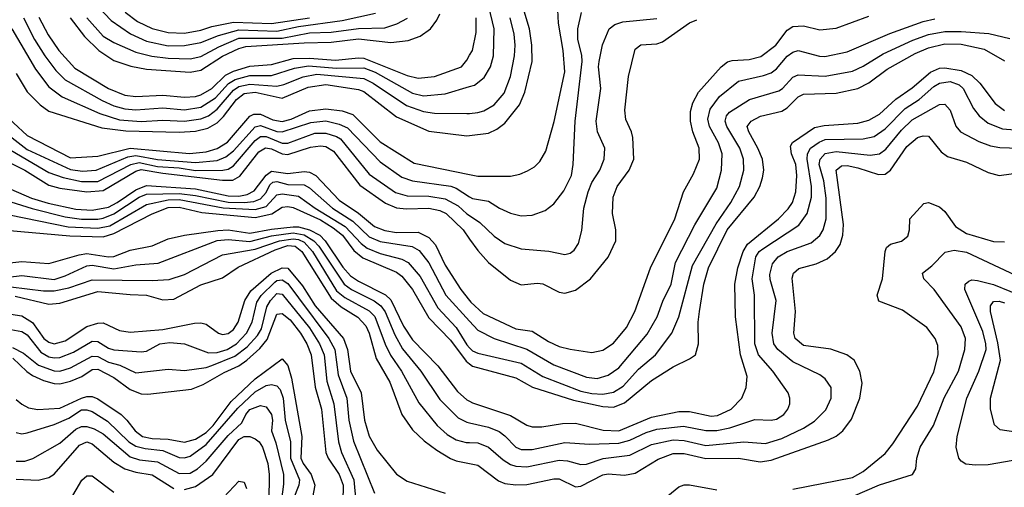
# Model space of a CAD drawing. Header units: inches. Extents: x 884549 to 1028252, y 526810 to 653624.
# Tile 864 of 1056: x 988343 to 991969, y 624643 to 626363. Entities that reach past the tile are written whole.
import ezdxf

# ---------------------------------------------------------------- set-up
doc = ezdxf.new("R2010")
doc.units = ezdxf.units.IN
doc.header["$MEASUREMENT"] = 0
doc.layers.add('A9682', color=7, linetype='Continuous')
doc.layers.add('A9692', color=7, linetype='Continuous')

msp = doc.modelspace()

# ---------------------------------------------------------------- linework, layer by layer
at = {"layer": 'A9682', "color": 5}
for points, elevation in [([(988631.7, 626410), (988679.9, 626359.9), (988750.8, 626310.8), (988810, 626283.8), (988890, 626267.5), (988950, 626268.8), (989010, 626279.3), (989074.6, 626305.4), (989150, 626326.4), (989290, 626320.8), (989370, 626338.7), (989530, 626360.5), (989653.1, 626386.9)], 3260), ([(988731.2, 626391.2), (988776.7, 626356.7), (988830.6, 626330.6), (988890, 626315.7), (988950, 626313.9), (989010, 626324.5), (989050, 626338.3), (989130, 626354), (989270, 626349.6), (989410, 626370.3)], 3280), ([(988356.1, 626370), (988397.7, 626290), (988435.4, 626230), (988476.2, 626176.2), (988510, 626142.2), (988646.3, 626066.3), (988690, 626046.7), (988730, 626035.5), (988770, 626032.1), (988870, 626038.6), (988950, 626031.8), (989010, 626041.7), (989064.4, 626075.6), (989111.4, 626128.6), (989136.3, 626143.7), (989190, 626158.2), (989270, 626157.7), (989355, 626185), (989406.1, 626193.9), (989510, 626184.6), (989610, 626186.3), (989651.7, 626170), (989790, 626092.8), (989830, 626083.4), (989910, 626090.8), (990000, 626117.5)], 3160), ([(988413, 626373), (988447.9, 626307.9), (988487, 626250), (988545.4, 626185.4), (988670, 626109.8), (988730, 626085.9), (988770, 626080.4), (988870, 626085.1), (988950, 626078), (988990, 626081.1), (989010, 626087.3), (989050, 626110), (989101.1, 626158.9), (989130, 626173.5), (989190, 626192.5), (989270, 626198.3), (989350, 626220.4), (989410, 626221.6), (989506.3, 626213.7), (989590, 626223.4), (989610, 626221.7), (989770, 626158.4), (989810, 626147.5), (989870, 626154.8), (989970, 626189.6), (989990, 626214.3), (990000, 626232.2)], 3180), ([(988528.4, 626370), (988581.5, 626301.5), (988633.7, 626250), (988690, 626213.6), (988752.4, 626192.4), (988810, 626181.8), (988970, 626169.8), (989010, 626177.8), (989090, 626229.3), (989150, 626257.7), (989175.3, 626264.7), (989390, 626278.5), (989490, 626280.4), (989590, 626292.8), (989710, 626278.9), (989773.1, 626286.9), (989817.8, 626302.2), (989855.6, 626330), (989879, 626361), (989890, 626384.7)], 3220), ([(988589.7, 626369.7), (988650, 626302.8), (988690, 626279.6), (988770, 626243.8), (988829.2, 626229.2), (988890, 626221.6), (988970, 626218.9), (989010, 626227.7), (989076.3, 626263.7), (989150, 626294.9), (989310, 626295.6), (989410, 626315), (989490, 626317.7), (989590.7, 626330.7), (989687.2, 626332.8), (989731.8, 626348.1), (989771.4, 626368.6)], 3240), ([(988313.3, 626330), (988400.7, 626180.7), (988450, 626116.6), (988499.4, 626079.4), (988638.4, 626018.4), (988710, 625995.1), (988790, 625989.1), (988870, 625993.6), (988950, 625990.2), (989010, 625998.3), (989037.8, 626010), (989070, 626033.8), (989130, 626104.2), (989150, 626117.1), (989190, 626126), (989290, 626118.7), (989315.8, 626124.2), (989386.5, 626153.5), (989437, 626163), (989610, 626147.3), (989644.8, 626130), (989767.7, 626047.7), (989830, 626026), (989870, 626019.6), (989990, 626017.5), (990000, 626018.5)], 3140), ([(988330, 626165), (988370, 626097.7), (988418.5, 626050), (988450, 626026.9), (988645.8, 625965.8), (988734, 625954), (988930, 625949.2), (988990, 625952.7), (989035.4, 625964.6), (989070, 625984), (989093.4, 626006.6), (989141.1, 626070), (989170, 626091.8), (989210, 626096.4), (989310, 626074.9), (989404.9, 626115.1), (989470, 626124.5), (989590, 626106.9), (989610, 626099.5), (989730, 626005.3), (989850, 625952.8), (989990, 625935.6), (990000, 625936.9)], 3120), ([(988268.6, 626030), (988370, 625936.6), (988530, 625854.8), (988630, 625861.5), (988750, 625890.3), (988968.6, 625871.4), (989030, 625876.9), (989070, 625888.9), (989107.8, 625912.2), (989190, 626008.2), (989205, 626015), (989230, 626015.2), (989275.2, 625995.2), (989310, 625988.7), (989342.8, 625997.2), (989410, 626027.6), (989470, 626035.8), (989530, 626027.7), (989570, 626014.5), (989670, 625913.5), (989795.3, 625835.3), (990000, 625793.1)], 3080), ([(988209.4, 626009.4), (988370, 625885.9), (988530, 625811.5), (988574, 625806), (988624.2, 625810), (988741.5, 625858.5), (988770, 625863.8), (988850, 625849.2), (988990, 625837.5), (989070, 625845.4), (989101.7, 625858.3), (989130, 625880.4), (989210, 625969.6), (989230, 625973.8), (989290, 625952.3), (989310, 625950.4), (989415.1, 625984.9), (989470, 625990.5), (989519.3, 625979.3), (989550, 625965.3), (989670, 625839.7), (989750, 625783.5), (989790, 625770.1), (989930.9, 625750.9), (989950, 625743.7), (990000, 625711.5)], 3060), ([(988310, 625883.1), (988450, 625801.4), (988502.8, 625782.8), (988570, 625768.4), (988630, 625767.6), (988752.1, 625830), (988782.5, 625837.5), (988850, 625823.1), (988930, 625818.1), (988990, 625808.3), (989090.7, 625809.3), (989110, 625813.6), (989130, 625825), (989210, 625919), (989230, 625933.8), (989250, 625933.1), (989310, 625908.4), (989330, 625909.2), (989430, 625945.4), (989470, 625946.1), (989510, 625934), (989524.3, 625924.3), (989630, 625794.6), (989726.8, 625726.8), (989770, 625715.6), (989850, 625713.8), (989910, 625703.9), (989958.1, 625678.1), (989990, 625649.2), (990000, 625642.4)], 3040), ([(988310, 625835.5), (988361.7, 625810), (988450, 625754.9), (988490, 625743.6), (988590, 625730.4), (988650, 625735.3), (988770, 625805.6), (988790, 625811.6), (988870, 625797.9), (989090, 625772.5), (989127.4, 625772.6), (989152.9, 625787.1), (989223.5, 625876.5), (989248.5, 625891.5), (989270, 625888), (989310, 625869.2), (989330, 625867.2), (989414, 625894), (989450, 625898.8), (989470, 625896.6), (989498.9, 625878.9), (989594.9, 625754.9), (989690, 625688.4), (989731.1, 625671.1), (989767.5, 625667.5), (989850, 625670), (989890, 625661.4), (989913.2, 625650), (989975.7, 625590), (990000, 625555.7)], 3020), ([(988310, 625739.4), (988386.4, 625706.4), (988448, 625688), (988550, 625665.9), (988610, 625662.9), (988670, 625673.5), (988701.5, 625690), (988770, 625737.6), (988810, 625753.4), (988990, 625740.3), (989110, 625714.8), (989150, 625713.3), (989180.2, 625719.8), (989206.8, 625733.2), (989250, 625791.7), (989270, 625805.8), (989330, 625797.6), (989390, 625804.5), (989410, 625802.5), (989433.9, 625790), (989518.8, 625698.8), (989590.7, 625650.7), (989650, 625601.8), (989687.9, 625587.9), (989730, 625580.5), (989810, 625581.6), (989850, 625562.3), (989874.3, 625534.3), (989910, 625460.4), (989968.1, 625370), (990000, 625329.5)], 2980), ([(988270, 625705), (988388.4, 625668.4), (988510, 625638.2), (988570, 625629), (988630, 625629.3), (988650, 625632.4), (988690, 625648.4), (988782.8, 625710), (988810, 625721.4), (988930, 625723.4), (988990, 625716.2), (989110, 625692.3), (989169.5, 625690.5), (989205.6, 625694.4), (989230, 625704), (989250, 625727.7), (989264.1, 625755.9), (989275, 625765), (989290, 625768.4), (989330, 625757), (989390, 625755.9), (989410, 625744.5), (989494.2, 625670), (989570, 625621.3), (989630, 625563.7), (989670, 625547.3), (989788.6, 625528.6), (989814.2, 625514.2), (989850, 625468.1), (989912.8, 625350), (990000, 625253.7)], 2960), ([(988250, 625656.8), (988521.5, 625601.5), (988630, 625595.7), (988674.8, 625605.2), (988810, 625683), (988890, 625700.9), (988930, 625701), (989091.5, 625671.5), (989210, 625664.4), (989250, 625675.7), (989290, 625719.1), (989310, 625722.5), (989370, 625713.9), (989430.8, 625670), (989541.9, 625601.9), (989599.8, 625539.8), (989622.4, 625522.4), (989670, 625502.9), (989750, 625482.6), (989773.6, 625470), (989817.9, 625417.8), (989883, 625303), (989950.4, 625230.4), (989990, 625167), (990000, 625155.9)], 2940), ([(988291.2, 625588.8), (988527.4, 625567.4), (988650, 625564.7), (988690, 625575.9), (988830, 625649.1), (988890, 625672), (988930, 625673), (989013.9, 625653.9), (989210, 625635.3), (989271.3, 625648.7), (989310, 625673.8), (989330, 625676.4), (989350, 625671.9), (989450, 625626.8), (989497.5, 625597.5), (989531.1, 625570), (989573.8, 625513.8), (989606.4, 625486.4), (989730, 625433.8), (989750, 625419.6), (989789, 625370), (989850, 625265.7), (989930, 625184.3), (989987, 625107), (990000, 625096.3)], 2920), ([(988250, 625462.1), (988350, 625472.9), (988450, 625465.5), (988561.5, 625498.5), (988590, 625502.7), (988669.4, 625490.6), (988690, 625491.6), (988750, 625514.9), (988830, 625530.8), (988890, 625557.4), (988949.7, 625570.3), (989072.5, 625587.5), (989110, 625589.4), (989190, 625577.5), (989270, 625593), (989350, 625600.9), (989370, 625600.6), (989409.8, 625589.8), (989448.3, 625570), (989467.8, 625550), (989532.5, 625452.5), (989560.6, 625420.6), (989590, 625401.2), (989690, 625350.8), (989710, 625332), (989756, 625236), (989790, 625185.3), (989882.9, 625090), (989955.1, 624995.1), (989990, 624964.4), (990000, 624959)], 2880), ([(988248.9, 625410), (988350, 625421.4), (988470, 625407.3), (988510, 625420.3), (988590, 625457.9), (988610, 625459.5), (988690, 625446.7), (988770, 625461.5), (988853, 625467), (989070, 625550.4), (989110, 625554.7), (989190, 625547.5), (989270, 625568.4), (989350, 625578.6), (989390, 625572), (989426.1, 625550), (989444.6, 625530), (989537.3, 625390), (989565.3, 625370), (989648.3, 625328.3), (989672.8, 625310), (989688.2, 625288.2), (989723.8, 625203.8), (989752.6, 625152.6), (989820.5, 625070), (989890, 624965.4), (989958.2, 624898.2), (989990, 624882.1), (990000, 624879.7)], 2860), ([(988310, 625380.1), (988430, 625365.3), (988470, 625364.9), (988524, 625376), (988610, 625405.9), (988830, 625404), (988892.6, 625407.4), (988950, 625425.7), (989090, 625498.1), (989210, 625518.4), (989299, 625550), (989350, 625557.4), (989370, 625554.3), (989390, 625544.4), (989421.5, 625510), (989510, 625365.8), (989540.7, 625340.7), (989630, 625291.8), (989650.9, 625270.9), (989689.2, 625169.1), (989708.9, 625128.9), (989748.4, 625070), (989813.4, 624953.4), (989879.9, 624870), (989917.3, 624837.3), (989950, 624817.8), (989987.7, 624807.7), (990000, 624807.1)], 2840), ([(988326.1, 625346.1), (988450, 625316), (988490, 625320.2), (988630, 625363.4), (988750, 625351.4), (988810, 625350.1), (988870, 625332.9), (988910, 625335.2), (989010, 625388.1), (989090, 625412.9), (989147.6, 625452.4), (989283.2, 625516.8), (989330, 625531.8), (989357.3, 625530), (989382.4, 625510), (989490, 625338.8), (989527, 625307), (989588.2, 625268.2), (989617.3, 625237.3), (989629.9, 625209.9), (989656, 625116), (989706.4, 625030), (989750.3, 624910.3), (989790, 624854.2), (989833, 624813), (989878.8, 624778.8), (989930, 624748.6), (989950, 624740.3), (990000, 624729.8)], 2820), ([(988310, 625279.1), (988350, 625273.1), (988390, 625248.9), (988431.7, 625190), (988450, 625176.5), (988470, 625171), (988510, 625181.8), (988590, 625234.1), (988630, 625247.1), (988650, 625247.5), (988710, 625219.3), (988750, 625213.6), (988870, 625223.4), (988987, 625247), (989010, 625247.9), (989030, 625242.7), (989075.3, 625210), (989090, 625204.8), (989110, 625208.2), (989130, 625223.1), (989147.6, 625250), (989171.3, 625330), (989194.3, 625365.7), (989269.1, 625430.9), (989310, 625450.4), (989330, 625449.2), (989384, 625384), (989430.4, 625310), (989535.7, 625190), (989550.3, 625150), (989560.8, 625070), (989600.1, 624990), (989612.3, 624890), (989630, 624830.2), (989658.8, 624778.8), (989730.7, 624690.7), (989770, 624665), (989910, 624620.6)], 2780), ([(988310, 625222.9), (988350, 625216.3), (988370, 625203), (988420.1, 625140.1), (988450, 625123), (988470, 625119.3), (988490, 625120.7), (988540.8, 625139.2), (988610, 625179.7), (988630, 625179.2), (988670, 625154.6), (988690, 625147.8), (988790, 625141.2), (988810, 625143.8), (988858.7, 625170), (988895.4, 625175.4), (988950, 625171), (989037.7, 625137.7), (989070, 625139.1), (989107, 625150), (989141.1, 625170), (989178.4, 625210), (989198.9, 625250), (989216, 625324), (989232.1, 625347.9), (989282.1, 625397.9), (989290, 625403.5), (989310, 625406.3), (989330, 625392.7), (989370, 625340.1), (989481.7, 625190), (989504, 625150), (989515.8, 625055.8), (989547.6, 624970), (989554.6, 624890), (989572.3, 624812.3), (989650, 624621.5)], 2760), ([(988316.5, 625156.5), (988356.4, 625136.4), (988411.7, 625091.7), (988470, 625071.2), (988490, 625070.3), (988530, 625081.6), (988610, 625124.9), (988630, 625124), (988670, 625102.7), (988711.6, 625091.6), (988770, 625063.4), (988890, 625076.8), (988950, 625072.8), (989030, 625083.6), (989050, 625090.3), (989135.4, 625124.6), (989180.4, 625159.6), (989218.6, 625201.4), (989233.9, 625226.1), (989253.4, 625306.6), (989266.3, 625330), (989290, 625355.1), (989310, 625353), (989410, 625228.8), (989447.1, 625170), (989463.8, 625130), (989473.5, 625033.5), (989499.8, 624950), (989517.5, 624810), (989528, 624770), (989572.9, 624670), (989588.4, 624510)], 2740), ([(988317.7, 625117.7), (988368.4, 625068.4), (988390, 625054.1), (988430, 625035.8), (988470, 625024.3), (988490, 625023.5), (988530, 625032.5), (988572.1, 625050), (988610, 625076.4), (988630, 625077.3), (988690, 625046.5), (988750, 625002.2), (988790, 624986.9), (988814.4, 624985.6), (988975.8, 625004.2), (989018.8, 625021.2), (989095.5, 625064.5), (989150, 625089.4), (989179.7, 625110), (989226.7, 625153.3), (989254, 625186), (989290, 625279.1), (989310, 625281.9), (989338.4, 625258.4), (989377.3, 625210), (989400.8, 625170), (989416.1, 625130), (989431.4, 625011.4), (989454.9, 624930), (989470.1, 624770), (989478.5, 624750), (989519.9, 624690), (989534.2, 624650), (989533.4, 624590)], 2720), ([(988330, 624965.5), (988350, 624947.9), (988375.1, 624935.1), (988409.4, 624929.4), (988490, 624934), (988570.1, 624970.1), (988590, 624976.2), (988610, 624976.1), (988630, 624968.4), (988716.1, 624910), (988737.3, 624890), (988767.7, 624850), (988795.3, 624830), (988830, 624822.1), (988890, 624819.1), (988950, 624809.2), (988990, 624819.9), (989030, 624844.4), (989054.7, 624870), (989121.8, 624958.2), (989210, 625041.5), (989310, 625114.8), (989330, 625090.2), (989343.7, 625043.7), (989382.2, 624830), (989378.2, 624750), (989387.1, 624730), (989416.1, 624690), (989429.2, 624650), (989413.8, 624566.2)], 2680), ([(988330, 624843.7), (988350, 624838.9), (988370, 624842.5), (988470, 624873.3), (988523.2, 624896.8), (988570, 624927.8), (988590, 624928.2), (988610, 624921.4), (988666.2, 624886.2), (988744.8, 624810), (988770, 624794.2), (988805.4, 624785.4), (988870, 624778.4), (988930, 624752.6), (988950, 624750.6), (988970, 624756.9), (989030, 624799.8), (989145.9, 624934.1), (989210, 624994.3), (989250, 625017.4), (989270, 625020.4), (989290, 625016.1), (989302.6, 625002.6), (989313.4, 624970), (989320.5, 624890), (989339.8, 624810), (989340, 624750), (989373.1, 624670), (989371, 624650), (989350, 624598.2)], 2660), ([(988330, 624739.1), (988361.6, 624738.4), (988391.3, 624748.7), (988490, 624805.3), (988550, 624856), (988570, 624865.7), (988590, 624866.7), (988617.5, 624857.5), (988650, 624838.8), (988750, 624755), (988783.9, 624743.9), (988850, 624735.8), (988930, 624693.4), (988970, 624695), (988998.1, 624710), (989030, 624738.7), (989110, 624833.7), (989160.3, 624879.7), (989175.2, 624910), (989190, 624928.3), (989230, 624943), (989250, 624938.2), (989270.4, 624910), (989273.4, 624890), (989270.1, 624850), (989286.2, 624806.2), (989314.3, 624690), (989314, 624654), (989303.2, 624570)], 2640), ([(988950, 624634.1), (988990, 624645.9), (989054.6, 624690), (989150, 624818), (989170, 624828.9), (989190, 624830), (989210, 624820.9), (989224.2, 624810), (989237.4, 624790), (989256.9, 624730), (989261.3, 624690), (989259.9, 624590)], 2620), ([(988330, 624672.4), (988410.7, 624669.3), (988450, 624678.2), (988470, 624691.2), (988562.7, 624797.3), (988590, 624809.7), (988610, 624802.6), (988690, 624735), (988730, 624710.1), (988770, 624698.3), (988830, 624688.6), (988910, 624638.3)], 2620), ([(988530, 624597.5), (988571.2, 624668.8), (988590, 624684.8), (988610, 624685.2), (988690, 624624.7)], 2580), ([(989094.2, 624605.8), (989150, 624664.9), (989170, 624661), (989178.4, 624638.4)], 2580)]:
    msp.add_lwpolyline(points, dxfattribs=dict(at, elevation=elevation))
at = {"layer": 'A9692', "color": 5}
for points, elevation in [([(990000, 625936.9), (990070, 625945.8), (990100, 625960), (990130, 625982.8), (990183.3, 626050), (990203.7, 626096.3), (990229.9, 626209.9), (990229.6, 626270), (990220.9, 626330), (990166.8, 626510)], 3120), ([(990000, 626117.5), (990017.4, 626122.6), (990053.9, 626150), (990076.7, 626190), (990088.2, 626230), (990090.6, 626330), (990057.4, 626470)], 3160), ([(990000, 625793.1), (990030, 625786.9), (990150, 625787.3), (990185.3, 625794.7), (990213, 625807), (990238.5, 625821.5), (990258.8, 625841.2), (990280.5, 625879.5), (990311, 625989), (990351, 626171), (990344.9, 626250), (990327.2, 626350), (990322.7, 626450)], 3080), ([(990000, 625711.5), (990010, 625705.1), (990070, 625695.2), (990110, 625669.5), (990150, 625650.7), (990190, 625641.1), (990230, 625644.1), (990278.3, 625661.7), (990310, 625686), (990346.6, 625733.4), (990374.9, 625790), (990381.5, 625830), (990388.9, 625990), (990414.3, 626210), (990413, 626233), (990397.9, 626290), (990397.9, 626330), (990412.1, 626390)], 3060), ([(990000, 625329.5), (990004.2, 625324.2), (990050, 625281.6), (990170, 625225.9), (990230, 625216.6), (990290, 625179.6), (990330, 625160.9), (990370, 625150.5), (990450, 625139.1), (990490, 625146.8), (990530, 625173.2), (990577.4, 625230), (990608.9, 625290), (990665.8, 625450), (990756, 625630), (990787.8, 625730), (990824.3, 625795.7), (990846.1, 625850), (990845.4, 625890), (990822.2, 625950), (990813.1, 625990), (990814, 626026), (990822.1, 626057.9), (990843, 626097), (990926.5, 626190), (990950, 626207.8), (990966.8, 626213.2), (991030, 626216.5), (991072.4, 626227.6), (991127.9, 626270), (991170, 626324.1), (991190, 626338), (991230, 626340.5), (991290, 626326.1), (991350, 626331.7), (991470, 626376.2)], 2980), ([(990000, 626232.2), (990009.9, 626250.1), (990024.1, 626315.9), (990024.4, 626370)], 3180), ([(990000, 626018.5), (990030, 626021.4), (990051.6, 626028.4), (990090, 626049.6), (990126.8, 626093.2), (990150, 626154), (990165.1, 626230), (990167.8, 626270), (990163.4, 626310), (990149, 626370)], 3140), ([(990000, 625642.4), (990037.3, 625617.3), (990090, 625566.6), (990130, 625539.8), (990190, 625520.1), (990291.5, 625511.5), (990350, 625499.7), (990370, 625504.7), (990385.1, 625514.9), (990400.7, 625539.3), (990412.8, 625587.2), (990420.9, 625670), (990436, 625730), (990450, 625763.8), (990479.3, 625810), (990495.8, 625850), (990497.9, 625890), (990471, 625950), (990466.3, 625990), (990483.1, 626110), (990474.9, 626190), (990476.9, 626210), (990489.6, 626270.4), (990513.7, 626330), (990534.2, 626345.8), (990564.7, 626355.3), (990690, 626368)], 3040), ([(990000, 625253.7), (990030, 625220.6), (990089.8, 625189.8), (990210, 625151), (990310, 625093.6), (990430, 625048), (990470, 625042.4), (990510, 625054.7), (990550, 625082.4), (990654.3, 625205.7), (990690.5, 625269.5), (990712, 625328), (990741.7, 625390), (990758.1, 625470), (990830, 625607.8), (990910, 625743.9), (990927.2, 625810), (990929.5, 625870), (990916.8, 625910), (990883.4, 625970), (990877.2, 625997.2), (990885.6, 626034.4), (990920, 626080), (990990, 626137.6), (991082.7, 626157.3), (991110, 626167.3), (991130, 626182.4), (991170, 626228.7), (991190, 626243.6), (991210, 626249.6), (991288.7, 626228.7), (991308.4, 626228.4), (991390, 626245.5), (991547.6, 626312.4), (991670, 626357), (991713.9, 626366.1)], 2960), ([(990000, 625555.7), (990030, 625513.5), (990070, 625469.6), (990150, 625405.1), (990190, 625387.7), (990250, 625394.3), (990270, 625391.2), (990330, 625361), (990350, 625357.2), (990390, 625368.4), (990445.5, 625410), (990510, 625489.4), (990538.5, 625550), (990538.8, 625590), (990526, 625650), (990528.4, 625710), (990543.2, 625750), (990587.3, 625810), (990605, 625850), (990601, 625930), (990596.7, 625950), (990575.8, 625995.8), (990571.1, 626030), (990585.6, 626154.4), (990610, 626255), (990630, 626270.6), (990690, 626274.2), (990710, 626281.2), (990810, 626351.2), (990836.8, 626363.2)], 3020), ([(990000, 625155.9), (990010, 625144.8), (990030, 625136.2), (990190, 625098.9), (990270, 625050.1), (990410, 624996.3), (990450, 624987.5), (990490, 624985), (990530, 624992.6), (990565, 625015), (990622.4, 625077.6), (990684, 625130), (990745, 625210), (990769.9, 625270.1), (990820.8, 625459.2), (990907.6, 625612.4), (990962.1, 625690), (990993.4, 625750), (991010.3, 625810), (991008.5, 625850), (990995.2, 625890), (990946.8, 625970), (990940.5, 625990), (990945.7, 626010), (990957.4, 626022.6), (991030.2, 626069.8), (991138.6, 626101.4), (991151.8, 626110), (991190, 626152), (991210, 626160.7), (991310, 626155.2), (991410, 626174.4), (991450, 626191.9), (991522.7, 626237.3), (991632.5, 626287.5), (991690, 626308.3), (991750, 626319.9), (991810, 626320.4), (991912.8, 626312.8), (991990, 626294.5)], 2940), ([(990000, 625096.3), (990010, 625088.1), (990170, 625045.8), (990231.3, 625011.3), (990382.7, 624962.7), (990490, 624940), (990530, 624937), (990570, 624953.9), (990670, 625035.5), (990750, 625086.2), (990810, 625114.8), (990831.3, 625130), (990843.4, 625170), (990842, 625250), (990846.4, 625290), (990862.7, 625390), (990880.1, 625450), (990947.9, 625590), (991047.6, 625710), (991069.2, 625750), (991079, 625781), (991083.3, 625810), (991078.1, 625850), (991061.9, 625890), (991027.7, 625950), (991022.6, 625970), (991036.5, 625990), (991071.6, 626008.4), (991150, 626026.8), (991170, 626039.3), (991210, 626079.9), (991230, 626089.1), (991350, 626092.9), (991430, 626109.7), (991470, 626130.8), (991538.2, 626181.8), (991640.8, 626239.2), (991690, 626260.3), (991750, 626274.9), (991810, 626272.9), (991894.7, 626254.7), (991970, 626211.6)], 2920), ([(990000, 624959), (990010, 624953.7), (990150, 624906.4), (990210, 624871.5), (990230, 624865.3), (990265.5, 624865.5), (990342.2, 624877.8), (990390, 624878.3), (990492.2, 624852.2), (990550, 624850.3), (990670, 624900.4), (990770, 624921.2), (990810, 624921.2), (990890, 624904.8), (990912.9, 624907.1), (990962.8, 624930), (991002.5, 624970), (991018.5, 625010), (991022, 625050), (990997.6, 625130), (990979.5, 625270), (990976.6, 625390), (990987.4, 625450), (991007.2, 625510), (991023.1, 625536.9), (991137.2, 625630), (991173.2, 625666.8), (991188.8, 625690), (991201.7, 625730), (991205, 625790), (991201.4, 625830), (991185.2, 625870), (991182.1, 625897.9), (991188.9, 625911.1), (991270, 625966.5), (991305.7, 625974.3), (991430, 625982.5), (991470, 625993), (991510, 626015.8), (991570, 626070.4), (991630, 626111.9), (991697.3, 626170), (991730, 626184.6), (991750, 626186.5), (991810, 626176.7), (991850, 626158.4), (991879.1, 626130), (991935, 626055), (991970, 626029.3)], 2880), ([(990000, 624879.7), (990070, 624863.2), (990108.2, 624848.2), (990130, 624832), (990169.6, 624790), (990190, 624781.8), (990230, 624782.1), (990350, 624807.6), (990441.7, 624801.7), (990550, 624805.5), (990590, 624816), (990650, 624844.6), (990690, 624856.2), (990787.2, 624867.2), (990870, 624851.2), (990910, 624851.9), (990958.5, 624861.5), (991050, 624891.8), (991110, 624889.6), (991130, 624893.2), (991157, 624910), (991172.5, 624930), (991179.1, 624950), (991179.8, 624970), (991172.9, 624990), (991116.7, 625070), (991064.5, 625130), (991050.2, 625170), (991048.8, 625350), (991040.7, 625410), (991054.2, 625490), (991066.6, 625510), (991079.4, 625520.6), (991212.3, 625607.7), (991243.6, 625650), (991259.2, 625710), (991259.1, 625750), (991243.4, 625850), (991244.2, 625870), (991255, 625890), (991286.9, 625913.1), (991310, 625921.9), (991450, 625924.5), (991490, 625933.5), (991530, 625961.8), (991604.1, 626035.9), (991655.8, 626070), (991710, 626117.4), (991730, 626129.4), (991770, 626135.8), (991803.6, 626123.6), (991818, 626110), (991856.3, 626036.3), (991876.1, 626010), (991910, 625982.7), (991962.2, 625962.2), (992190, 625943.7)], 2860), ([(990000, 624807.1), (990030, 624805.6), (990070, 624790.1), (990123.2, 624743.2), (990150, 624726.8), (990170, 624719.9), (990210, 624718.2), (990330, 624742.4), (990360.3, 624740.3), (990410, 624726.9), (990430, 624727.5), (990491.9, 624748.1), (990590, 624760.7), (990670, 624799.8), (990750, 624817.2), (990790, 624814.9), (990870, 624796.3), (991010.1, 624810.1), (991090, 624804.2), (991150, 624822.1), (991230, 624860.7), (991270, 624885.4), (991311.8, 624928.2), (991331.1, 624970), (991331.2, 625010), (991310, 625042.2), (991290, 625056.5), (991190, 625103.9), (991135.3, 625150), (991120.3, 625170), (991114.2, 625210), (991128.4, 625330), (991107.3, 625407.3), (991106.2, 625426.2), (991115.7, 625464.3), (991136.7, 625490), (991170, 625510.4), (991258.1, 625541.9), (991290, 625569.5), (991301.7, 625590), (991313, 625630), (991313.2, 625706.8), (991304.6, 625770), (991287.8, 625830), (991291.1, 625850), (991310, 625871.3), (991350, 625878.3), (991475.7, 625864.4), (991510, 625869.7), (991533, 625887), (991590, 625956.3), (991630, 625994.9), (991730, 626051.1), (991750, 626052.8), (991770, 626030.2), (991791.2, 625971.2), (991807.9, 625950), (991875, 625915), (991918.8, 625898.8), (991953.1, 625893.1), (992130, 625886.7)], 2840), ([(990000, 624729.8), (990030, 624723.6), (990106.8, 624666.8), (990130, 624656), (990170, 624651.1), (990210, 624653.2), (990310, 624674.2), (990330, 624673.6), (990390, 624643.8), (990410, 624646.8), (990490, 624687.9), (990510, 624691.9), (990570, 624687.5), (990610, 624694.9), (990694.1, 624746), (990750, 624767.3), (990790, 624766.6), (990870, 624748.6), (990990, 624750.3), (991070, 624736.7), (991110, 624742.1), (991322.2, 624817.8), (991350, 624831.2), (991375, 624850), (991406.3, 624893.7), (991436.6, 624970), (991445.2, 625025.2), (991437.5, 625070), (991415.7, 625110), (991389.5, 625129.5), (991330.3, 625150.3), (991230, 625164.3), (991199.4, 625190), (991194.4, 625210), (991199.9, 625290), (991187.3, 625412.7), (991192.4, 625430), (991212.5, 625447.5), (991275.7, 625464.3), (991316.7, 625483.3), (991346.9, 625510), (991364.2, 625535.8), (991374.7, 625570), (991377.3, 625610), (991350.5, 625810), (991370, 625825.2), (991390, 625826.3), (991430, 625818.5), (991506.1, 625793.9), (991530, 625795.2), (991550, 625810.1), (991610, 625896.3), (991650, 625929.6), (991670, 625936.1), (991690, 625934.4), (991737.3, 625877.3), (991760.1, 625860.1), (991830, 625839.1), (991910, 625801.1), (991950, 625790.1), (992110, 625811.7)], 2820), ([(991190, 624635.3), (991410, 624678.3), (991450, 624700.5), (991530, 624766.9), (991558.1, 624801.9), (991650, 624941.5), (991710, 625067.8), (991725.9, 625130), (991723.9, 625163.9), (991714.7, 625190), (991683.7, 625230), (991594.7, 625294.7), (991507.6, 625327.6), (991501.5, 625350), (991520.1, 625410), (991529.9, 625510.1), (991535.1, 625524.9), (991550, 625537.6), (991590, 625548.4), (991613.5, 625566.5), (991619.9, 625590), (991621, 625630), (991673.4, 625686.6), (991690, 625690.1), (991730, 625674.2), (991750, 625657.5), (991790, 625602.8), (991830, 625576.6), (991930, 625547.3), (991970, 625546.2)], 2780), ([(991410, 624608.8), (991510, 624651.4), (991631.5, 624690), (991643.9, 624710), (991647.1, 624750), (991659.6, 624790), (991707.9, 624870), (991747.8, 624972.2), (991800.1, 625070), (991824.2, 625150), (991825.9, 625190), (991810, 625233), (991711, 625370), (991673.3, 625410), (991668.3, 625430), (991702.9, 625457.2), (991752, 625508), (991785, 625515), (991830, 625507.4), (992010, 625423)], 2760), ([(992030, 624745.7), (991910, 624725.8), (991863.4, 624723.4), (991827.4, 624727.4), (991810, 624738.2), (991801.7, 624750), (991791.5, 624790), (991795.3, 624830), (991831.7, 624970), (991875.8, 625070), (991901.9, 625150), (991901.6, 625170), (991890, 625216.2), (991823.6, 625370), (991825.6, 625390), (991838.7, 625401.3), (991850, 625405.7), (991870, 625403.7), (991930, 625388.8), (992050, 625339.6)], 2740), ([(992070, 624837.2), (991954.3, 624854.3), (991932.6, 624872.6), (991918.8, 624930), (991918.2, 624970), (991955.2, 625110), (991945.8, 625174.2), (991918.1, 625290), (991918.1, 625310), (991930, 625325.7), (991950, 625327.6), (991970, 625321.1)], 2720), ([(990696.4, 624583.6), (990770, 624644.7), (990790, 624651.8), (990810, 624652), (990910, 624633.7)], 2780)]:
    msp.add_lwpolyline(points, dxfattribs=dict(at, elevation=elevation))

doc.saveas('drawing.dxf')
